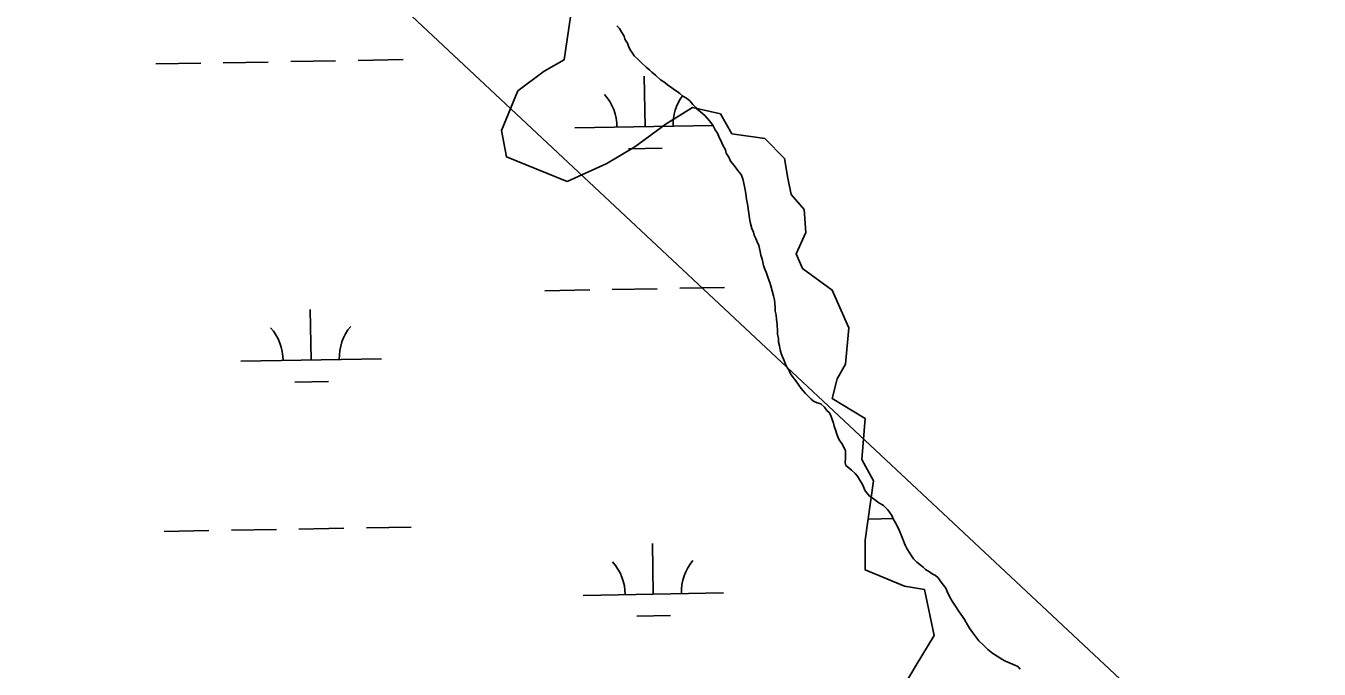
# Model space of a CAD drawing. Extents: x 3903937 to 3942190, y 260677 to 286651.
# Drawn here: x 3922560 to 3923480, y 282738 to 283196 of the extents above; entities that cross this region are included whole.
import ezdxf

# ---------------------------------------------------------------- set-up
doc = ezdxf.new("R2010")
doc.units = 0
for name, color, linetype in [('V-RIVR-EDGE', 7, 'Continuous'), ('V-UTIL-LINE', 7, 'Continuous'), ('V-WETL-SWMP', 7, 'Continuous')]:
    doc.layers.add(name, color=color, linetype=linetype)

msp = doc.modelspace()

# ---------------------------------------------------------------- linework, layer by layer
at = {"layer": 'V-RIVR-EDGE'}
msp.add_lwpolyline([(3922947.53, 283201.98), (3922942.85, 283171.54), (3922928.8, 283163.34), (3922910.07, 283149.29), (3922898.36, 283121.19), (3922901.87, 283102.46), (3922945.19, 283084.89), (3922973.29, 283097.77), (3922993.2, 283109.48), (3923015.44, 283125.87), (3923034.18, 283137.58), (3923054.08, 283132.9), (3923062.28, 283118.85), (3923085.7, 283115.34), (3923099.75, 283101.29), (3923102.09, 283087.24), (3923104.43, 283075.53), (3923113.8, 283064.99), (3923114.97, 283048.6), (3923107.94, 283033.38), (3923112.63, 283022.84), (3923133.7, 283007.62), (3923145.41, 282980.69), (3923143.07, 282954.93), (3923137.21, 282944.39), (3923133.7, 282930.34), (3923157.12, 282916.29), (3923154.78, 282887.02), (3923162.97, 282871.8), (3923157.12, 282829.65), (3923157.12, 282808.57), (3923185.22, 282796.86), (3923199.27, 282794.52), (3923206.29, 282761.74), (3923193.41, 282740.66), (3923185.22, 282726.61)], dxfattribs=at)
msp.add_spline([(3919714.5, 284404.18), (3919715.5, 284403.29), (3919735.99, 284384.44), (3919757.88, 284368.03), (3919770.39, 284359.29), (3919782.21, 284350.21), (3919822.15, 284313.22), (3919849.24, 284289.48), (3919884.32, 284258.76), (3919912.45, 284232.23), (3919935.38, 284211.64), (3919949.61, 284197.33), (3920009.02, 284148.45), (3920028.11, 284128.56), (3920064.93, 284096.1), (3920093.77, 284072.35), (3920122.25, 284048.61), (3920186.53, 284001.11), (3920222.66, 283970.39), (3920257.75, 283941.06), (3920293.87, 283910.34), (3920323.4, 283886.6), (3920332.78, 283877.87), (3920356.04, 283854.49), (3920380.71, 283832.5), (3920414.75, 283802.82), (3920444.62, 283775.6), (3920468.93, 283753.96), (3920517.2, 283706.84), (3920533.87, 283692.53), (3920558.54, 283671.93), (3920586.33, 283648.54), (3920610.64, 283624.81), (3920632.86, 283604.56), (3920645.37, 283594.44), (3920678.37, 283567.2), (3920715.2, 283537.52), (3920739.17, 283517.62), (3920763.14, 283498.07), (3920778.07, 283483.06), (3920795.09, 283467.71), (3920813.85, 283452.34), (3920863.18, 283410.45), (3920909.72, 283370.65), (3920965.65, 283323.52), (3920989.27, 283302.57), (3921021.24, 283277.78), (3921046.6, 283257.18), (3921069.17, 283235.89), (3921098.69, 283207.27), (3921125.42, 283180.05), (3921147.66, 283160.85), (3921209.14, 283106.74), (3921247.34, 283071.84), (3921278.95, 283042.87), (3921304.65, 283020.53), (3921367.53, 282968.16), (3921392.19, 282947.56), (3921417.89, 282922.78), (3921446.71, 282893.81), (3921471.37, 282871.47), (3921487, 282857.51), (3921525.21, 282826.09), (3921560.98, 282789.45), (3921593.63, 282759.78), (3921622.11, 282734.99), (3921650.59, 282708.82), (3921659.96, 282698.7), (3921690.88, 282671.82), (3921719.01, 282646.68), (3921749.24, 282621.89), (3921775.64, 282600.25), (3921801, 282580.69), (3921817.33, 282566.38), (3921858.66, 282531.47), (3921869.09, 282522.74), (3921893.75, 282500.05), (3921919.45, 282478.75), (3921950.02, 282454.31), (3921967.74, 282437.9), (3921992.4, 282415.56), (3922021.58, 282392.52), (3922041.73, 282374.71), (3922065.69, 282352.38), (3922084.09, 282332.84), (3922109.79, 282309.8), (3922130.28, 282288.86), (3922154.25, 282266.87), (3922177.52, 282245.93), (3922199.39, 282224.64), (3922230.31, 282197.06), (3922257.05, 282173.33), (3922291.79, 282142.26), (3922315.75, 282119.92), (3922358.48, 282086.05), (3922387.31, 282058.83), (3922415.45, 282035.43), (3922442.18, 282007.52), (3922468.92, 281981.69), (3922492.88, 281956.22), (3922513.37, 281937.38), (3922530.39, 281921.32), (3922539.07, 281915.38), (3922554.71, 281902.81), (3922565.48, 281893.73), (3922579.02, 281878.73), (3922600.21, 281861.97), (3922620.35, 281841.73), (3922637.7, 281822.19), (3922662.02, 281801.94), (3922677.99, 281785.89), (3922700.57, 281764.25), (3922730.79, 281737.38), (3922754.75, 281716.08), (3922774.9, 281697.93), (3922798.86, 281676.29)], degree=3, dxfattribs=at)
at = {"layer": 'V-UTIL-LINE'}
msp.add_lwpolyline([(3921517.35, 284435.91), (3929017.83, 277413.47), (3932265.61, 273984.1), (3936271.06, 267959.08), (3937259.25, 266527.6)], dxfattribs=at)
at = {"layer": 'V-WETL-SWMP'}
for p, q in [((3922980.47, 283195.59), (3922982.27, 283193.83)), ((3922982.27, 283193.83), (3922984.07, 283190.79)), ((3922984.07, 283190.79), (3922985.62, 283188.27)), ((3922985.62, 283188.27), (3922986.14, 283186.24)), ((3922986.14, 283186.24), (3922987.95, 283183.2)), ((3922987.95, 283183.2), (3922988.73, 283181.18)), ((3922988.73, 283181.18), (3922990.02, 283178.64)), ((3922990.02, 283178.64), (3922991.56, 283176.12)), ((3922991.56, 283176.12), (3922992.85, 283174.35)), ((3922992.85, 283174.35), (3922995.41, 283171.83)), ((3922652.36, 283168.47), (3922684.36, 283169.03)), ((3922700.35, 283169.31), (3922732.35, 283169.87)), ((3922748.35, 283170.16), (3922780.34, 283170.72)), ((3922796.34, 283171), (3922828.33, 283171.56)), ((3922995.41, 283171.83), (3922997.46, 283169.81)), ((3922997.46, 283169.81), (3923001.56, 283166.03)), ((3923001.56, 283166.03), (3923003.61, 283164.27)), ((3923000.52, 283123.84), (3922999.88, 283159.84)), ((3923003.61, 283164.27), (3923005.4, 283162.76)), ((3923005.4, 283162.76), (3923007.96, 283160.49)), ((3923007.96, 283160.49), (3923011.55, 283157.22)), ((3923011.55, 283157.22), (3923014.61, 283155.21)), ((3923014.61, 283155.21), (3923016.41, 283153.7)), ((3923016.41, 283153.7), (3923019.47, 283151.44)), ((3923019.47, 283151.44), (3923021.52, 283150.19)), ((3923021.52, 283150.19), (3923023.31, 283148.93)), ((3923023.31, 283148.93), (3923025.35, 283147.42)), ((3923025.35, 283147.42), (3923027.4, 283145.66)), ((3923027.4, 283145.66), (3923029.96, 283144.16)), ((3923029.96, 283144.16), (3923032.26, 283142.14)), ((3923032.26, 283142.14), (3923034.57, 283139.62)), ((3923034.57, 283139.62), (3923036.36, 283137.85)), ((3923036.36, 283137.85), (3923037.9, 283136.09)), ((3923037.9, 283136.09), (3923039.69, 283134.58)), ((3923039.69, 283134.58), (3923043.28, 283131.56)), ((3923043.28, 283131.56), (3923046.36, 283128.02)), ((3923046.36, 283128.02), (3923048.67, 283124.99)), ((3922950.52, 283122.96), (3923048.84, 283124.69)), ((3923048.67, 283124.99), (3923050.48, 283121.7)), ((3923050.48, 283121.7), (3923052.03, 283119.17)), ((3923052.03, 283119.17), (3923053.06, 283116.89)), ((3923053.06, 283116.89), (3923055.13, 283112.33)), ((3923055.13, 283112.33), (3923056.17, 283110.31)), ((3923056.17, 283110.31), (3923057.72, 283107.27)), ((3922988.79, 283108.2), (3923012.79, 283108.63)), ((3923057.72, 283107.27), (3923058.24, 283104.99)), ((3923058.24, 283104.99), (3923060.05, 283102.21)), ((3923060.05, 283102.21), (3923061.34, 283099.42)), ((3923061.34, 283099.42), (3923062.63, 283097.65)), ((3923062.63, 283097.65), (3923064.68, 283095.38)), ((3923064.68, 283095.38), (3923067.25, 283091.84)), ((3923067.25, 283091.84), (3923068.79, 283089.82)), ((3923068.79, 283089.82), (3923070.09, 283086.78)), ((3923070.09, 283086.78), (3923070.62, 283084.5)), ((3923070.62, 283084.5), (3923071.42, 283080.18)), ((3923071.42, 283080.18), (3923072.21, 283076.38)), ((3923072.21, 283076.38), (3923072.75, 283072.31)), ((3923072.75, 283072.31), (3923073.56, 283067.49)), ((3923073.56, 283067.49), (3923073.79, 283065.38)), ((3923073.79, 283065.38), (3923074.31, 283062.36)), ((3923074.31, 283062.36), (3923074.58, 283060.07)), ((3923074.58, 283060.07), (3923075.12, 283057.28)), ((3923075.12, 283057.28), (3923075.64, 283055)), ((3923075.64, 283055), (3923076.44, 283051.45)), ((3923076.44, 283051.45), (3923077.73, 283048.91)), ((3923077.73, 283048.91), (3923078.26, 283046.63)), ((3923078.26, 283046.63), (3923079.29, 283044.35)), ((3923079.29, 283044.35), (3923080.33, 283041.82)), ((3923080.33, 283041.82), (3923081.37, 283039.28)), ((3923081.37, 283039.28), (3923081.89, 283037.26)), ((3923081.89, 283037.26), (3923082.42, 283034.97)), ((3923082.42, 283034.97), (3923082.95, 283032.43)), ((3923082.95, 283032.43), (3923083.74, 283029.64)), ((3923083.74, 283029.64), (3923084.26, 283027.36)), ((3923084.26, 283027.36), (3923084.79, 283025.08)), ((3923084.79, 283025.08), (3923085.83, 283022.54)), ((3923085.83, 283022.54), (3923086.61, 283020.26)), ((3923086.61, 283020.26), (3923088.17, 283015.95)), ((3922977.14, 283007.98), (3923009.14, 283008.55)), ((3923025.14, 283008.83), (3923057.13, 283009.39)), ((3923088.17, 283015.95), (3923089.21, 283012.91)), ((3923089.21, 283012.91), (3923090, 283010.63)), ((3923090, 283010.63), (3923091.04, 283007.08)), ((3922929.15, 283007.14), (3922961.15, 283007.7)), ((3923091.04, 283007.08), (3923091.83, 283003.53)), ((3923091.83, 283003.53), (3923092.62, 283000.74)), ((3923092.62, 283000.74), (3923092.9, 282998.2)), ((3922762.93, 282957.78), (3922762.3, 282993.77)), ((3923092.9, 282998.2), (3923093.18, 282994.64)), ((3923093.18, 282994.64), (3923093.2, 282992.61)), ((3923093.2, 282992.61), (3923093.73, 282989.81)), ((3923093.73, 282989.81), (3923094.01, 282986.77)), ((3923094.01, 282986.77), (3923094.55, 282982.96)), ((3923094.55, 282982.96), (3923094.84, 282978.64)), ((3923094.84, 282978.64), (3923094.86, 282976.1)), ((3923094.86, 282976.1), (3923095.39, 282973.05)), ((3923095.39, 282973.05), (3923095.41, 282970.51)), ((3923095.41, 282970.51), (3923096.2, 282967.97)), ((3923096.2, 282967.97), (3923096.73, 282965.18)), ((3923096.73, 282965.18), (3923097.26, 282962.39)), ((3923097.26, 282962.39), (3923098.3, 282960.11)), ((3922712.94, 282956.9), (3922812.92, 282958.66)), ((3923098.3, 282960.11), (3923099.33, 282957.83)), ((3923099.33, 282957.83), (3923100.38, 282954.79)), ((3923100.38, 282954.79), (3923101.67, 282952.51)), ((3923101.67, 282952.51), (3923102.7, 282950.74)), ((3923102.7, 282950.74), (3923103.99, 282947.95)), ((3923103.99, 282947.95), (3923105.79, 282945.43)), ((3923105.79, 282945.43), (3923107.85, 282942.9)), ((3922751.2, 282942.14), (3922775.2, 282942.56)), ((3923107.85, 282942.9), (3923109.91, 282939.87)), ((3923109.91, 282939.87), (3923111.7, 282937.59)), ((3923111.7, 282937.59), (3923112.99, 282935.83)), ((3923112.99, 282935.83), (3923114.78, 282934.06)), ((3923114.78, 282934.06), (3923116.58, 282932.04)), ((3923116.58, 282932.04), (3923118.63, 282930.03)), ((3923118.63, 282930.03), (3923120.42, 282928.51)), ((3923120.42, 282928.51), (3923122.98, 282927.26)), ((3923122.98, 282927.26), (3923125.52, 282926.52)), ((3923125.52, 282926.52), (3923128.09, 282924.26)), ((3923128.09, 282924.26), (3923129.88, 282921.98)), ((3923129.88, 282921.98), (3923131.68, 282920.22)), ((3923131.68, 282920.22), (3923132.97, 282917.69)), ((3923132.97, 282917.69), (3923133.75, 282915.41)), ((3923133.75, 282915.41), (3923134.54, 282912.87)), ((3923134.54, 282912.87), (3923135.06, 282910.84)), ((3923135.06, 282910.84), (3923136.1, 282908.05)), ((3923136.1, 282908.05), (3923136.89, 282905.01)), ((3923136.89, 282905.01), (3923138.19, 282901.97)), ((3923138.19, 282901.97), (3923139.22, 282900.2)), ((3923139.22, 282900.2), (3923140.5, 282898.43)), ((3923140.5, 282898.43), (3923142.05, 282895.9)), ((3923142.05, 282895.9), (3923143.09, 282893.11)), ((3923143.09, 282893.11), (3923143.11, 282891.08)), ((3923143.11, 282891.08), (3923143.14, 282887.77)), ((3923143.14, 282887.77), (3923142.9, 282884.98)), ((3923142.9, 282884.98), (3923143.28, 282882.84)), ((3923143.28, 282882.84), (3923145.58, 282880.98)), ((3923145.58, 282880.98), (3923147.37, 282879.42)), ((3923147.37, 282879.42), (3923149.99, 282877.05)), ((3923149.99, 282877.05), (3923151.78, 282875.19)), ((3923151.78, 282875.19), (3923153.38, 282872.4)), ((3923153.38, 282872.4), (3923155.08, 282869.62)), ((3923155.08, 282869.62), (3923155.91, 282867.54)), ((3923155.91, 282867.54), (3923156.95, 282865.26)), ((3923156.95, 282865.26), (3923157.98, 282863.49)), ((3923157.98, 282863.49), (3923160.29, 282860.97)), ((3923160.29, 282860.97), (3923163.61, 282858.71)), ((3923163.61, 282858.71), (3923166.17, 282856.7)), ((3923166.17, 282856.7), (3923170.26, 282854.19)), ((3923170.26, 282854.19), (3923173.08, 282851.42)), ((3923160.05, 282844.68), (3923177.04, 282844.97)), ((3923173.08, 282851.42), (3923174.47, 282849.65)), ((3923174.47, 282849.65), (3923176.01, 282847.07)), ((3923176.01, 282847.07), (3923177.15, 282844.74)), ((3923177.15, 282844.74), (3923178.7, 282841.9)), ((3922658.22, 282835.84), (3922690.21, 282836.41)), ((3922706.21, 282836.69), (3922738.2, 282837.25)), ((3922754.2, 282837.53), (3922786.2, 282838.1)), ((3922802.19, 282838.38), (3922834.19, 282838.94)), ((3923178.7, 282841.9), (3923180.87, 282837.85)), ((3923180.87, 282837.85), (3923182.48, 282833.95)), ((3923182.48, 282833.95), (3923184.04, 282830.36)), ((3923006.37, 282791.22), (3923005.74, 282827.22)), ((3923184.04, 282830.36), (3923185.6, 282825.95)), ((3923185.6, 282825.95), (3923186.74, 282823.62)), ((3923186.74, 282823.62), (3923188.8, 282820.28)), ((3923188.8, 282820.28), (3923190.19, 282818.46)), ((3923190.19, 282818.46), (3923191.63, 282816.34)), ((3923191.63, 282816.34), (3923193.98, 282814.07)), ((3923193.98, 282814.07), (3923196.03, 282812.25)), ((3923196.03, 282812.25), (3923198.39, 282810.49)), ((3923198.39, 282810.49), (3923200.08, 282808.83)), ((3923200.08, 282808.83), (3923202.94, 282807.07)), ((3923202.94, 282807.07), (3923204.78, 282805.77)), ((3923204.78, 282805.77), (3923207.08, 282804.51)), ((3923207.08, 282804.51), (3923209.13, 282802.75)), ((3923209.13, 282802.75), (3923210.42, 282800.73)), ((3923210.42, 282800.73), (3923212.98, 282797.7)), ((3923212.98, 282797.7), (3923214.53, 282795.42)), ((3922956.38, 282790.34), (3923056.36, 282792.1)), ((3923214.53, 282795.42), (3923215.46, 282793.09)), ((3923215.46, 282793.09), (3923217.01, 282790.01)), ((3923217.01, 282790.01), (3923219.08, 282786.16)), ((3923219.08, 282786.16), (3923221.4, 282782.77)), ((3923221.4, 282782.77), (3923223.51, 282779.23)), ((3923223.51, 282779.23), (3923225.21, 282776.96)), ((3922994.64, 282775.58), (3923018.64, 282776)), ((3923225.21, 282776.96), (3923226.49, 282775.39)), ((3923226.49, 282775.39), (3923227.78, 282773.11)), ((3923227.78, 282773.11), (3923229.85, 282769.32)), ((3923229.85, 282769.32), (3923231.39, 282767.04)), ((3923231.39, 282767.04), (3923233.71, 282763.76)), ((3923233.71, 282763.76), (3923235.25, 282761.74)), ((3923235.25, 282761.74), (3923238.08, 282757.95)), ((3923238.08, 282757.95), (3923241.41, 282754.92)), ((3923241.41, 282754.92), (3923244.48, 282751.9)), ((3923244.48, 282751.9), (3923248.07, 282748.88)), ((3923248.07, 282748.88), (3923252.15, 282746.37)), ((3923252.15, 282746.37), (3923253.94, 282745.11)), ((3923253.94, 282745.11), (3923257.01, 282743.61)), ((3923257.01, 282743.61), (3923260.33, 282742.11)), ((3923260.33, 282742.11), (3923263.64, 282740.62)), ((3923263.64, 282740.62), (3923265.68, 282739.62)), ((3923265.68, 282739.62), (3923267.48, 282737.85))]:
    msp.add_line(p, q, dxfattribs=at)
for centre, start, end in [((3922945.27, 283123.35), 0.23658, 41.78024), ((3923055.74, 283125.29), 144.24481, 181.78024), ((3922707.69, 282957.28), 0.23658, 41.78024), ((3922818.16, 282959.22), 140.23658, 181.78024), ((3923061.6, 282792.67), 140.23658, 181.78024), ((3922951.13, 282790.72), 0.23658, 41.78024)]:
    msp.add_arc(centre, 35.25, start, end, dxfattribs=at)

doc.saveas('drawing.dxf')
